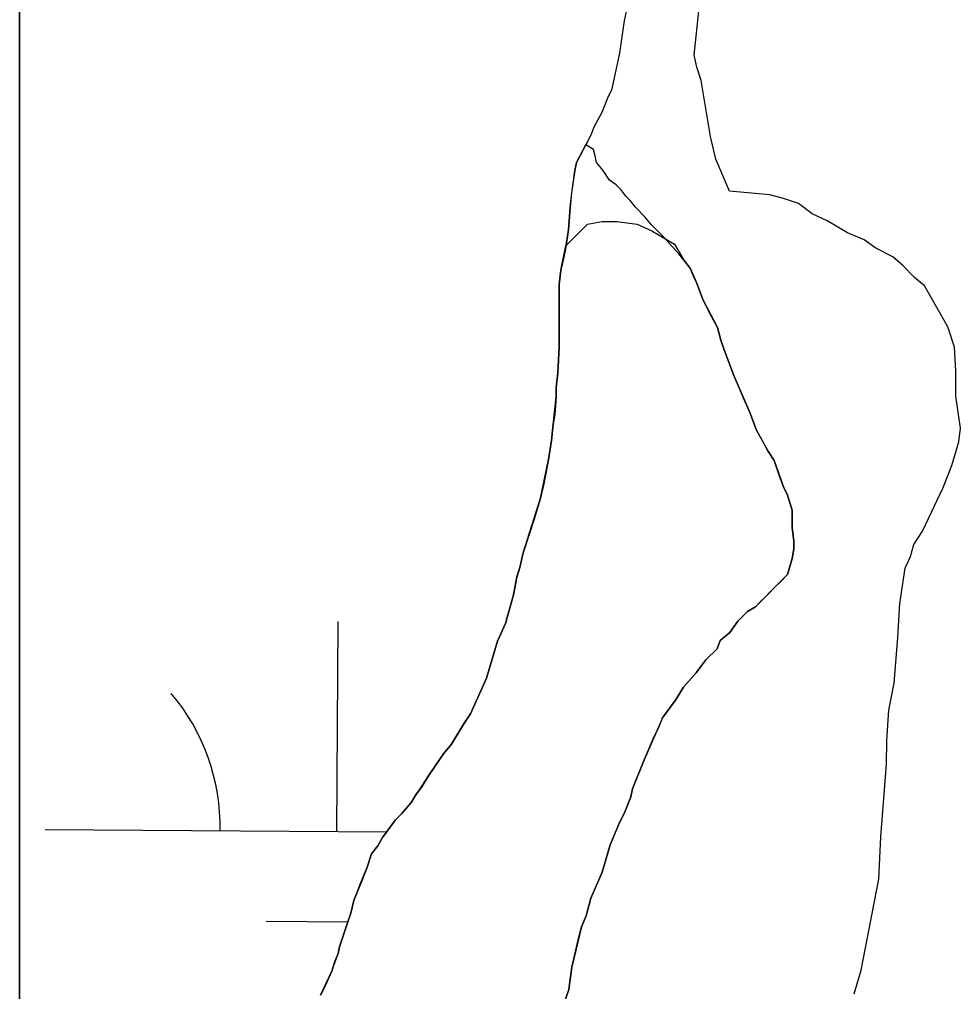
# Model space of a CAD drawing. Extents: x 3172231 to 3210228, y 940198 to 965780.
# Drawn here: x 3177730.4 to 3177891.8, y 961945.4 to 962112 of the extents above; entities that cross this region are included whole.
import ezdxf

# ---------------------------------------------------------------- set-up
doc = ezdxf.new("R2010")
doc.units = 0
for name, color, linetype in [('V-SITE-VEGE', 7, 'Continuous'), ('V-TOPO-SHOR', 7, 'Continuous'), ('V-WETL-SWMP', 7, 'Continuous')]:
    doc.layers.add(name, color=color, linetype=linetype)

msp = doc.modelspace()

# ---------------------------------------------------------------- linework, layer by layer
at = {"layer": 'V-SITE-VEGE'}
msp.add_line((3177730.448, 961606.303), (3177730.448, 963095.569), dxfattribs=at)
for points in [[(3177730.448, 963095.569), (3177730.448, 961606.303)], [(3177873.563, 961944.944), (3177874.759, 961948.989), (3177877.798, 961964.615), (3177878.152, 961971.861), (3177879.135, 961984.319), (3177879.172, 961988.376), (3177879.51, 961993.59), (3177880.419, 961998.221), (3177881.071, 962006.042), (3177881.413, 962011.838), (3177882.336, 962017.916), (3177883.223, 962019.938), (3177883.821, 962021.963), (3177885.291, 962024.267), (3177888.839, 962031.771), (3177890.321, 962035.527), (3177891.517, 962039.576), (3177891.831, 962041.892), (3177891.009, 962047.407), (3177891.048, 962051.755), (3177890.794, 962055.817), (3177889.666, 962059.304), (3177885.67, 962066.298), (3177883.944, 962067.763), (3177881.935, 962069.811), (3177880.206, 962071.277), (3177877.323, 962072.751), (3177875.305, 962074.22), (3177872.418, 962075.404), (3177868.959, 962077.466), (3177866.36, 962078.648), (3177864.056, 962080.411), (3177861.455, 962081.302), (3177859.141, 962081.902), (3177852.19, 962082.545), (3177849.884, 962088.025), (3177848.958, 962091.908), (3177847.324, 962101.507), (3177846.631, 962103.793), (3177846.166, 962105.849), (3177846.986, 962113.99)], [(3177782.082, 961944.723), (3177783.999, 961948.858), (3177785.089, 961951.889), (3177785.359, 961952.991), (3177787.268, 961958.778), (3177787.813, 961960.984), (3177789.998, 961966.493), (3177790.815, 961968.975), (3177791.913, 961970.356), (3177792.734, 961971.736), (3177794.928, 961974.771), (3177796.023, 961975.877), (3177797.67, 961977.808), (3177800.684, 961982.498), (3177803.15, 961986.084), (3177804.52, 961987.741), (3177807.807, 961992.982), (3177810.542, 961999.046), (3177812.448, 962005.387), (3177813.816, 962008.418), (3177815.176, 962013.378), (3177815.717, 962016.409), (3177816.266, 962018.062), (3177816.804, 962020.542), (3177819.805, 962029.911), (3177821.158, 962036.522), (3177821.699, 962039.828), (3177822.502, 962047.264), (3177822.498, 962048.917), (3177822.766, 962051.393), (3177823.024, 962055.8), (3177822.991, 962066.538), (3177823.258, 962069.016), (3177824.171, 962073.198), (3177827.886, 962076.862), (3177830.401, 962077.327), (3177832.916, 962077.335), (3177836.348, 962076.888), (3177838.869, 962075.754), (3177842.763, 962073.481), (3177844.372, 962070.74), (3177845.456, 962069.358), (3177846.566, 962066.882), (3177847.676, 962063.857), (3177850.168, 962059.186), (3177850.725, 962056.986), (3177851.282, 962055.335), (3177852.947, 962050.934), (3177855.72, 962044.612), (3177856.832, 962041.587), (3177858.77, 962038.013), (3177859.878, 962036.367), (3177861.543, 962031.691), (3177862.1, 962030.591), (3177862.931, 962027.841), (3177862.942, 962024.814), (3177863.224, 962022.61), (3177863.228, 962021.234), (3177862.958, 962019.581), (3177862.141, 962016.827), (3177856.652, 962011.303), (3177855.278, 962010.474), (3177853.631, 962008.817), (3177852.261, 962006.884), (3177850.615, 962005.501), (3177850.068, 962004.123), (3177848.147, 962002.192), (3177846.5, 961999.982), (3177844.309, 961997.498), (3177842.939, 961995.292), (3177840.745, 961992.257), (3177837.465, 961984.812), (3177835.554, 961980.127)], [(3177835.554, 961980.127), (3177835.283, 961978.748), (3177834.19, 961975.992), (3177833.371, 961974.339), (3177831.73, 961970.478), (3177830.37, 961965.795), (3177828.455, 961961.383), (3177827.638, 961958.352), (3177826.819, 961956.421), (3177825.189, 961949.534), (3177824.65, 961945.681), (3177824.105, 961944.024)]]:
    msp.add_lwpolyline(points, dxfattribs=at)
at = {"layer": 'V-TOPO-SHOR'}
for points in [[(3177836.221, 962148.069), (3177837.643, 962133.757), (3177837.372, 962132.105), (3177837.376, 962131.005), (3177837.381, 962129.903), (3177837.381, 962129.626), (3177836.836, 962127.974), (3177836.844, 962125.77), (3177836.572, 962124.394), (3177836.301, 962122.741), (3177836.303, 962122.19), (3177836.033, 962120.537), (3177835.765, 962118.336), (3177834.948, 962115.579), (3177834.677, 962114.203), (3177834.134, 962111.723), (3177833.864, 962109.794), (3177833.326, 962106.214), (3177831.97, 962099.877), (3177831.423, 962098.773), (3177830.329, 962096.019), (3177828.961, 962093.537), (3177828.414, 962092.156), (3177827.546, 962090.504)], [(3177822.995, 962065.16), (3177822.991, 962066.538), (3177823.258, 962069.016), (3177823.802, 962071.22), (3177824.073, 962072.598), (3177824.613, 962075.901), (3177824.875, 962079.758), (3177825.144, 962082.236), (3177825.682, 962086.092), (3177825.953, 962087.468), (3177827.546, 962090.504)], [(3177826.819, 961956.421), (3177827.638, 961958.352), (3177828.455, 961961.383), (3177829.275, 961963.313), (3177830.368, 961965.795), (3177831.73, 961970.478), (3177832.549, 961972.408), (3177833.371, 961974.339), (3177834.19, 961975.992), (3177835.283, 961978.748), (3177835.554, 961980.127), (3177837.467, 961984.812), (3177839.105, 961988.673), (3177840.201, 961990.879), (3177840.745, 961992.257), (3177842.939, 961995.292), (3177844.309, 961997.498), (3177846.502, 961999.984), (3177848.147, 962002.192), (3177850.068, 962004.123), (3177850.615, 962005.501), (3177852.261, 962006.884), (3177853.631, 962008.817), (3177855.278, 962010.474), (3177856.652, 962011.303), (3177857.476, 962012.131), (3177858.299, 962012.96), (3177859.122, 962013.79), (3177859.945, 962014.617), (3177861.043, 962015.723), (3177862.141, 962016.827), (3177862.958, 962019.581), (3177863.228, 962021.234), (3177863.224, 962022.61), (3177862.942, 962024.814), (3177862.938, 962026.188), (3177862.931, 962027.841), (3177862.098, 962030.591), (3177861.543, 962031.691), (3177860.709, 962033.891), (3177859.878, 962036.367), (3177858.77, 962038.013), (3177858.217, 962039.113), (3177856.832, 962041.587), (3177855.72, 962044.612), (3177854.612, 962047.086), (3177854.057, 962048.46), (3177852.947, 962050.934), (3177851.282, 962055.335), (3177850.725, 962056.986), (3177850.168, 962059.186), (3177848.784, 962061.66), (3177847.676, 962063.857), (3177846.566, 962066.882), (3177846.011, 962067.982), (3177845.456, 962069.358), (3177843.52, 962071.828), (3177840.758, 962074.849), (3177838.824, 962076.77), (3177837.718, 962078.142), (3177836.062, 962079.788), (3177835.232, 962080.886), (3177834.405, 962081.709), (3177833.575, 962082.809), (3177832.746, 962083.633), (3177831.642, 962084.454), (3177830.536, 962086.102), (3177829.43, 962087.477), (3177829.152, 962088.576), (3177828.873, 962089.676), (3177827.546, 962090.504)], [(3177782.082, 961944.723), (3177782.629, 961945.825), (3177783.997, 961948.858), (3177784.542, 961950.51), (3177785.089, 961951.889), (3177785.359, 961952.991), (3177786.723, 961957.125), (3177787.268, 961958.778), (3177787.813, 961960.984), (3177788.36, 961962.36), (3177788.904, 961963.741), (3177789.998, 961966.495), (3177790.815, 961968.975), (3177791.913, 961970.356), (3177792.734, 961971.736), (3177794.928, 961974.771), (3177796.023, 961975.877), (3177797.67, 961977.808), (3177798.491, 961979.187), (3177799.314, 961980.29), (3177800.684, 961982.498), (3177803.15, 961986.084), (3177804.52, 961987.741), (3177806.712, 961991.327), (3177807.807, 961992.982), (3177810.542, 961999.046), (3177812.448, 962005.387), (3177813.816, 962008.418), (3177815.176, 962013.378), (3177815.717, 962016.409), (3177816.264, 962018.062), (3177816.804, 962020.542), (3177818.713, 962026.329), (3177819.805, 962029.911), (3177820.347, 962032.392), (3177821.158, 962036.522), (3177821.699, 962039.828), (3177821.965, 962042.582), (3177822.236, 962044.235), (3177822.502, 962047.264), (3177822.496, 962048.917), (3177822.764, 962051.395), (3177823.024, 962055.8), (3177823.016, 962058.827), (3177823.01, 962060.48), (3177823.006, 962061.856), (3177822.995, 962065.16)], [(3177824.105, 961944.024), (3177824.65, 961945.679), (3177824.918, 961947.883), (3177825.189, 961949.534), (3177826.276, 961954.217), (3177826.819, 961956.421)]]:
    msp.add_lwpolyline(points, dxfattribs=at)
at = {"layer": 'V-WETL-SWMP'}
for p, q in [((3177834.677, 962114.202), (3177834.134, 962111.722)), ((3177834.134, 962111.722), (3177833.865, 962109.794)), ((3177833.865, 962109.794), (3177833.326, 962106.213)), ((3177833.326, 962106.213), (3177831.97, 962099.877)), ((3177831.423, 962098.774), (3177830.33, 962096.018)), ((3177831.97, 962099.877), (3177831.423, 962098.774)), ((3177830.33, 962096.018), (3177828.961, 962093.536)), ((3177828.961, 962093.536), (3177828.415, 962092.157)), ((3177828.415, 962092.157), (3177825.952, 962087.469)), ((3177825.952, 962087.469), (3177825.682, 962086.092)), ((3177825.682, 962086.092), (3177825.143, 962082.236)), ((3177825.143, 962082.236), (3177824.876, 962079.757)), ((3177824.876, 962079.757), (3177824.613, 962075.902)), ((3177824.613, 962075.902), (3177824.073, 962072.597)), ((3177824.073, 962072.597), (3177823.802, 962071.219)), ((3177823.802, 962071.219), (3177823.258, 962069.015)), ((3177823.258, 962069.015), (3177822.991, 962066.537)), ((3177822.991, 962066.537), (3177822.995, 962065.16)), ((3177822.995, 962065.16), (3177823.006, 962061.857)), ((3177823.006, 962061.857), (3177823.01, 962060.48)), ((3177823.01, 962060.48), (3177823.015, 962058.828)), ((3177823.015, 962058.828), (3177823.025, 962055.8)), ((3177823.025, 962055.8), (3177822.764, 962051.394)), ((3177822.764, 962051.394), (3177822.496, 962048.916)), ((3177822.496, 962048.916), (3177822.502, 962047.264)), ((3177822.502, 962047.264), (3177822.236, 962044.235)), ((3177822.236, 962044.235), (3177821.966, 962042.582)), ((3177821.966, 962042.582), (3177821.699, 962039.828)), ((3177821.699, 962039.828), (3177821.159, 962036.523)), ((3177821.159, 962036.523), (3177820.347, 962032.391)), ((3177820.347, 962032.391), (3177819.804, 962029.911)), ((3177819.804, 962029.911), (3177818.714, 962026.329)), ((3177818.714, 962026.329), (3177816.805, 962020.541)), ((3177816.805, 962020.541), (3177816.263, 962018.062)), ((3177816.263, 962018.062), (3177815.717, 962016.408)), ((3177815.717, 962016.408), (3177815.176, 962013.378)), ((3177815.176, 962013.378), (3177813.816, 962008.418)), ((3177784.861, 961972.766), (3177785.106, 962008.766)), ((3177813.816, 962008.418), (3177812.449, 962005.386)), ((3177812.449, 962005.386), (3177810.542, 961999.047)), ((3177810.542, 961999.047), (3177807.808, 961992.982)), ((3177807.808, 961992.982), (3177806.712, 961991.327)), ((3177806.712, 961991.327), (3177804.521, 961987.741)), ((3177804.521, 961987.741), (3177803.15, 961986.085)), ((3177803.15, 961986.085), (3177800.684, 961982.498)), ((3177800.684, 961982.498), (3177799.314, 961980.291)), ((3177799.314, 961980.291), (3177798.492, 961979.187)), ((3177798.492, 961979.187), (3177797.67, 961977.808)), ((3177797.67, 961977.808), (3177796.024, 961975.876)), ((3177796.024, 961975.876), (3177794.927, 961974.771)), ((3177794.927, 961974.771), (3177792.734, 961971.736)), ((3177734.862, 961973.107), (3177793.436, 961972.708)), ((3177792.734, 961971.736), (3177791.912, 961970.356)), ((3177791.912, 961970.356), (3177790.816, 961968.976)), ((3177790.816, 961968.976), (3177789.998, 961966.496)), ((3177789.998, 961966.496), (3177788.905, 961963.74)), ((3177788.905, 961963.74), (3177788.359, 961962.361)), ((3177788.359, 961962.361), (3177787.813, 961960.983)), ((3177787.813, 961960.983), (3177787.269, 961958.779)), ((3177787.269, 961958.779), (3177786.724, 961957.125)), ((3177772.756, 961957.418), (3177786.789, 961957.322)), ((3177786.724, 961957.125), (3177785.36, 961952.991)), ((3177785.089, 961951.889), (3177784.542, 961950.511)), ((3177785.36, 961952.991), (3177785.089, 961951.889)), ((3177784.542, 961950.511), (3177783.997, 961948.857)), ((3177783.997, 961948.857), (3177782.63, 961945.825)), ((3177782.63, 961945.825), (3177782.083, 961944.722))]:
    msp.add_line(p, q, dxfattribs=at)
msp.add_arc((3177729.622, 961973.617), 35.246, 358.83817, 40.38182, dxfattribs=at)

doc.saveas('drawing.dxf')
